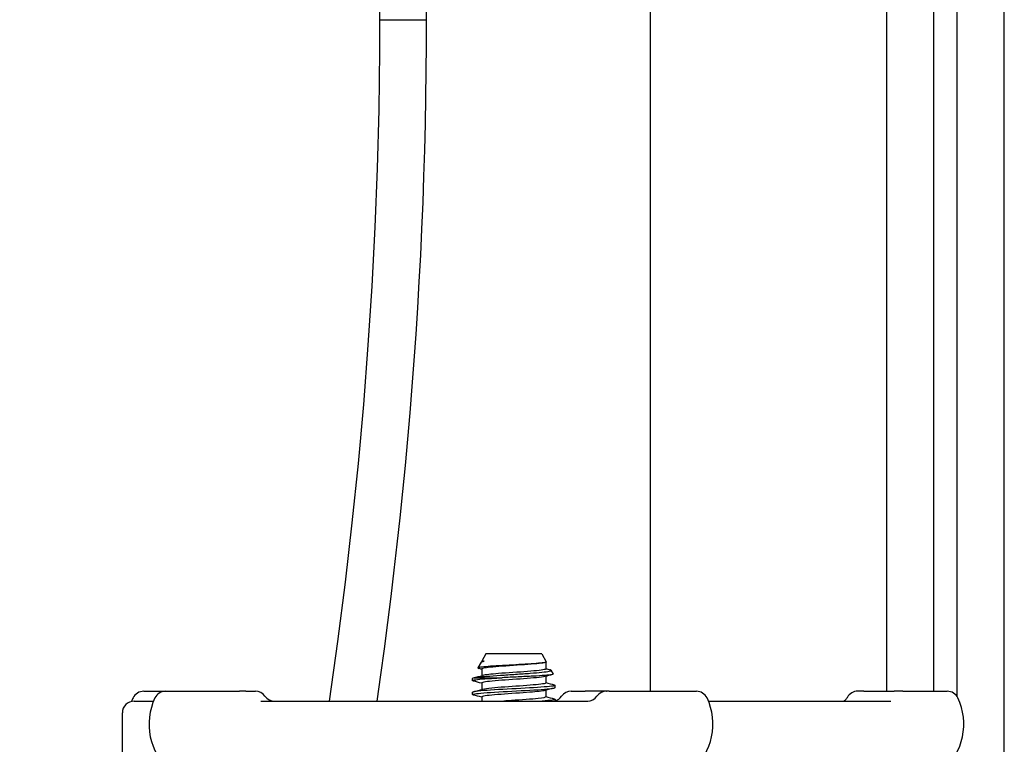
# Model space of a CAD drawing. Header units: inches. Extents: x 36 to 1719, y -84 to 1122.
# Tile 425 of 558: x 1458.44 to 1463.66, y 384.14 to 387.99. Entities that reach past the tile are written whole.
import ezdxf

# ---------------------------------------------------------------- set-up
doc = ezdxf.new("R2010")
doc.units = ezdxf.units.IN
doc.header["$LTSCALE"] = 48
doc.header["$MEASUREMENT"] = 0
doc.layers.add('Visible (ANSI)', color=7, linetype='Continuous', lineweight=30)

msp = doc.modelspace()

# ---------------------------------------------------------------- linework, layer by layer
at = {"layer": 'Visible (ANSI)'}
for p, q in [((1461.78662, 384.42539), (1461.78662, 418.17389)), ((1463.03662, 392.33014), (1463.03662, 384.42539)), ((1463.28662, 392.33014), (1463.28662, 384.42539)), ((1463.41162, 384.39651), (1463.41162, 392.33014)), ((1463.66162, 378.64389), (1463.66162, 392.33014)), ((1460.34912, 387.98589), (1460.59912, 387.98589)), ((1460.91245, 384.62289), (1460.89162, 384.58522)), ((1461.21079, 384.62289), (1460.91245, 384.62289)), ((1461.21079, 384.62289), (1461.23391, 384.58108)), ((1460.88857, 384.5797), (1460.8714, 384.54865)), ((1460.89162, 384.58522), (1460.9051, 384.58522)), ((1460.89162, 384.58522), (1460.89162, 384.58176)), ((1460.89633, 384.58329), (1460.89743, 384.58359)), ((1461.23162, 384.57903), (1461.23162, 384.54342)), ((1460.89162, 384.54342), (1460.89162, 384.50789)), ((1461.23162, 384.50481), (1461.23162, 384.46928)), ((1461.25859, 384.53645), (1461.26977, 384.51622)), ((1460.84287, 384.48189), (1460.84287, 384.49374)), ((1460.85144, 384.49706), (1461.00006, 384.49706)), ((1460.89162, 384.46928), (1460.89162, 384.43375)), ((1461.28037, 384.44482), (1461.28037, 384.45667)), ((1459.09977, 384.42539), (1459.21463, 384.42539)), ((1459.21575, 384.42539), (1459.21463, 384.42539)), ((1459.21575, 384.42539), (1459.60838, 384.42539)), ((1459.64073, 384.42539), (1459.60838, 384.42539)), ((1459.64073, 384.42539), (1459.69158, 384.42539)), ((1460.84287, 384.40775), (1460.84287, 384.4196)), ((1461.23162, 384.43067), (1461.23162, 384.39514)), ((1461.36575, 384.42539), (1461.44003, 384.42539)), ((1461.55341, 384.42539), (1461.44003, 384.42539)), ((1461.55341, 384.42539), (1461.5555, 384.42539)), ((1461.56719, 384.42539), (1461.5555, 384.42539)), ((1461.56719, 384.42539), (1462.02924, 384.42539)), ((1462.91722, 384.42539), (1462.88442, 384.42539)), ((1462.91722, 384.42539), (1463.07862, 384.42539)), ((1463.12395, 384.42539), (1463.07862, 384.42539)), ((1463.12395, 384.42539), (1463.35893, 384.42539)), ((1459.04912, 384.37289), (1459.15189, 384.37289)), ((1459.72086, 384.37289), (1461.45456, 384.37289)), ((1460.89162, 384.39514), (1460.89162, 384.37289)), ((1461.28037, 384.37289), (1461.28037, 384.38253)), ((1462.0931, 384.37289), (1463.06021, 384.37289)), ((1458.98662, 384.05039), (1458.98662, 384.31039))]:
    msp.add_line(p, q, dxfattribs=at)
for centre, radius, start, end in [((1435.59912, 387.98639), 24.75, 351.604809, 81.292601), ((1435.59912, 387.98639), 25, 351.689357, 12.177176), ((1459.09977, 384.36289), 0.0625, 90, 154.62307), ((1459.21575, 384.36289), 0.0625, 90, 154.62307), ((1459.69158, 384.36289), 0.0625, 35.45054, 90), ((1459.79341, 384.43539), 0.0625, 215.45054, 270), ((1461.26392, 384.43539), 0.0625, 285.26016, 324.54946), ((1461.36575, 384.36289), 0.0625, 90, 144.54946), ((1461.45158, 384.43539), 0.0625, 270, 324.54946), ((1461.55341, 384.36289), 0.0625, 90, 144.54946), ((1462.02924, 384.36289), 0.0625, 25.37693, 90), ((1462.88441, 384.36289), 0.0625, 90, 151.14395), ((1463.35893, 384.36289), 0.0625, 25.37693, 90), ((1459.04912, 384.31039), 0.0625, 90, 180), ((1459.33694, 384.25039), 0.325, 154.62307, 158.15154), ((1459.45292, 384.25039), 0.325, 154.62307, 302.99589), ((1461.79207, 384.25039), 0.325, 237.00411, 25.37693), ((1463.12176, 384.25039), 0.325, 237.00411, 25.37693)]:
    msp.add_arc(centre, radius, start, end, dxfattribs=at)
for points, knots in [([(1461.23391, 384.58108), (1461.23457, 384.57988), (1461.23173, 384.57869), (1461.21846, 384.57615), (1461.20718, 384.57482), (1461.17739, 384.57213), (1461.15908, 384.57079), (1461.11767, 384.5681), (1461.09493, 384.56677), (1461.04793, 384.56408), (1461.02412, 384.56275), (1460.97855, 384.56006), (1460.95726, 384.55873), (1460.92009, 384.55604), (1460.90464, 384.5547), (1460.88173, 384.55201), (1460.8746, 384.55068), (1460.87034, 384.5483), (1460.8714, 384.54727), (1460.87528, 384.54624)], [-4.0719862, -4.0719862, -4.0719862, -4.0719862, -3.9177275, -3.9177275, -3.7423694, -3.7423694, -3.5648477, -3.5648477, -3.385163, -3.385163, -3.2033156, -3.2033156, -3.0193061, -3.0193061, -2.8331349, -2.8331349, -2.6448024, -2.6448024, -2.4977376, -2.4977376, -2.4977376, -2.4977376]), ([(1460.88857, 384.5797), (1460.8886, 384.57975), (1460.88863, 384.5798), (1460.88989, 384.58163), (1460.89546, 384.58341), (1460.9051, 384.58522)], [-0.17593642, -0.17593642, -0.17593642, -0.17593642, -0.17106186, -0.17106186, 0, 0, 0, 0]), ([(1461.22558, 384.5774), (1461.22169, 384.57633), (1461.21581, 384.57526), (1461.20798, 384.57419), (1461.18105, 384.57052), (1461.13171, 384.56684), (1461.07903, 384.56317), (1461.02636, 384.55949), (1460.97162, 384.55582), (1460.93596, 384.55214), (1460.90776, 384.54923), (1460.89202, 384.54633), (1460.89176, 384.54342)], [14.3993772, 14.3993772, 14.3993772, 14.3993772, 14.6708098, 14.6708098, 14.6708098, 15.6053465, 15.6053465, 15.6053465, 16.5398213, 16.5398213, 16.5398213, 17.2787596, 17.2787596, 17.2787596, 17.2787596]), ([(1460.85144, 384.49706), (1460.85772, 384.49833), (1460.86663, 384.4996), (1460.88916, 384.50216), (1460.90261, 384.50343), (1460.93923, 384.5065), (1460.96378, 384.50827), (1461.01636, 384.51186), (1461.04383, 384.51364), (1461.09806, 384.51723), (1461.12429, 384.51901), (1461.17205, 384.52259), (1461.19318, 384.52437), (1461.22756, 384.52796), (1461.24059, 384.52974), (1461.25687, 384.53333), (1461.26009, 384.53511), (1461.25729, 384.53781), (1461.25511, 384.53871), (1461.25172, 384.53961)], [-3.1722778, -3.1722778, -3.1722778, -3.1722778, -3.0186699, -3.0186699, -2.8665315, -2.8665315, -2.6554083, -2.6554083, -2.4471425, -2.4471425, -2.2417348, -2.2417348, -2.0391858, -2.0391858, -1.8394961, -1.8394961, -1.6426663, -1.6426663, -1.5449333, -1.5449333, -1.5449333, -1.5449333]), ([(1461.2255, 384.50326), (1461.21768, 384.50118), (1461.20246, 384.4991), (1461.18116, 384.49702), (1461.14353, 384.49334), (1461.08781, 384.48967), (1461.0355, 384.486), (1460.9832, 384.48232), (1460.93559, 384.47865), (1460.91103, 384.47497), (1460.89834, 384.47308), (1460.89197, 384.47118), (1460.89195, 384.46928)], [20.6825625, 20.6825625, 20.6825625, 20.6825625, 21.2112724, 21.2112724, 21.2112724, 22.1453793, 22.1453793, 22.1453793, 23.0794254, 23.0794254, 23.0794254, 23.5619449, 23.5619449, 23.5619449, 23.5619449]), ([(1461.23148, 384.54342), (1461.23155, 384.54265), (1461.23052, 384.54188), (1461.22835, 384.5411), (1461.21803, 384.53743), (1461.18193, 384.53375), (1461.13402, 384.53008), (1461.08611, 384.5264), (1461.02754, 384.52273), (1460.98093, 384.51905), (1460.94033, 384.51585), (1460.90966, 384.51265), (1460.89749, 384.50945)], [14.1371669, 14.1371669, 14.1371669, 14.1371669, 14.3334779, 14.3334779, 14.3334779, 15.268037, 15.268037, 15.268037, 16.2025341, 16.2025341, 16.2025341, 17.0165493, 17.0165493, 17.0165493, 17.0165493]), ([(1461.26977, 384.51622), (1461.27034, 384.51519), (1461.26781, 384.51417), (1461.2549, 384.51179), (1461.24241, 384.51046), (1461.2085, 384.50777), (1461.18732, 384.50644), (1461.13886, 384.50375), (1461.112, 384.50242), (1461.05604, 384.49973), (1461.02747, 384.4984), (1461.00006, 384.49706)], [-1.0116463, -1.0116463, -1.0116463, -1.0116463, -0.8526241, -0.8526241, -0.6427026, -0.6427026, -0.4306244, -0.4306244, -0.2163901, -0.2163901, 0, 0, 0, 0]), ([(1460.84749, 384.47946), (1460.84678, 384.47965), (1460.84616, 384.47983), (1460.84562, 384.48002), (1460.83551, 384.48347), (1460.85487, 384.48692), (1460.89702, 384.49037), (1460.92423, 384.4926), (1460.96042, 384.49483), (1461.00006, 384.49706)], [-23.7675739, -23.7675739, -23.7675739, -23.7675739, -23.7205704, -23.7205704, -23.7205704, -22.842934, -22.842934, -22.842934, -22.2764365, -22.2764365, -22.2764365, -22.2764365]), ([(1461.27551, 384.4591), (1461.27994, 384.45795), (1461.28139, 384.4568), (1461.27955, 384.45565), (1461.27403, 384.4522), (1461.23896, 384.44875), (1461.18644, 384.4453), (1461.13392, 384.44185), (1461.06496, 384.4384), (1461.00332, 384.43496), (1460.94169, 384.43151), (1460.88855, 384.42806), (1460.86224, 384.42461), (1460.84952, 384.42294), (1460.84319, 384.42127), (1460.8432, 384.4196)], [20.2147233, 20.2147233, 20.2147233, 20.2147233, 20.5068064, 20.5068064, 20.5068064, 21.3838943, 21.3838943, 21.3838943, 22.2609286, 22.2609286, 22.2609286, 23.1379094, 23.1379094, 23.1379094, 23.5619449, 23.5619449, 23.5619449, 23.5619449]), ([(1461.23129, 384.46928), (1461.2313, 384.4675), (1461.22569, 384.46571), (1461.21442, 384.46393), (1461.19122, 384.46025), (1461.14459, 384.45658), (1461.09254, 384.4529), (1461.0405, 384.44923), (1460.98429, 384.44556), (1460.9456, 384.44188), (1460.92251, 384.43969), (1460.906, 384.4375), (1460.89772, 384.43531)], [20.4203522, 20.4203522, 20.4203522, 20.4203522, 20.874096, 20.874096, 20.874096, 21.8082248, 21.8082248, 21.8082248, 22.7422928, 22.7422928, 22.7422928, 23.2997346, 23.2997346, 23.2997346, 23.2997346]), ([(1460.84763, 384.40532), (1460.84459, 384.40611), (1460.84296, 384.40689), (1460.84287, 384.40768), (1460.84248, 384.4111), (1460.87138, 384.41453), (1460.91971, 384.41795), (1460.96864, 384.42142), (1461.03658, 384.42489), (1461.09987, 384.42836), (1461.1629, 384.43181), (1461.22011, 384.43526), (1461.25176, 384.43872), (1461.27041, 384.44075), (1461.27997, 384.44278), (1461.28006, 384.44482)], [-30.0507592, -30.0507592, -30.0507592, -30.0507592, -29.8513057, -29.8513057, -29.8513057, -28.9802371, -28.9802371, -28.9802371, -28.0985528, -28.0985528, -28.0985528, -27.2207324, -27.2207324, -27.2207324, -26.7035376, -26.7035376, -26.7035376, -26.7035376]), ([(1461.22572, 384.42912), (1461.21399, 384.42604), (1461.18529, 384.42296), (1461.14691, 384.41988), (1461.10114, 384.41621), (1461.04272, 384.41253), (1460.99415, 384.40886), (1460.94559, 384.40519), (1460.90807, 384.40152), (1460.89606, 384.39784), (1460.89311, 384.39694), (1460.89172, 384.39604), (1460.8918, 384.39514)], [26.9657478, 26.9657478, 26.9657478, 26.9657478, 27.7487513, 27.7487513, 27.7487513, 28.6824367, 28.6824367, 28.6824367, 29.6160625, 29.6160625, 29.6160625, 29.8451302, 29.8451302, 29.8451302, 29.8451302]), ([(1461.23145, 384.39514), (1461.2312, 384.39236), (1461.21685, 384.38957), (1461.19074, 384.38678), (1461.15633, 384.38311), (1461.10232, 384.37944), (1461.04954, 384.37577), (1461.03577, 384.37481), (1461.02217, 384.37385), (1461.00908, 384.37289)], [26.7035376, 26.7035376, 26.7035376, 26.7035376, 27.4117273, 27.4117273, 27.4117273, 28.3454342, 28.3454342, 28.3454342, 28.5891214, 28.5891214, 28.5891214, 28.5891214]), ([(1461.27567, 384.38496), (1461.27791, 384.38438), (1461.27937, 384.3838), (1461.28, 384.38322), (1461.28371, 384.37978), (1461.25785, 384.37633), (1461.21132, 384.37289)], [26.4979086, 26.4979086, 26.4979086, 26.4979086, 26.6453001, 26.6453001, 26.6453001, 27.5206572, 27.5206572, 27.5206572, 27.5206572]), ([(1462.81151, 384.37289), (1462.81166, 384.37299), (1462.81182, 384.37309), (1462.81268, 384.37367), (1462.81361, 384.37429), (1462.81594, 384.37619), (1462.81667, 384.3768), (1462.81884, 384.37878), (1462.82042, 384.38025), (1462.82454, 384.38512), (1462.82678, 384.38782), (1462.82964, 384.39299), (1462.82966, 384.39302), (1462.82967, 384.39305)], [0.301801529, 0.301801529, 0.301801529, 0.301801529, 0.311026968, 0.311026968, 0.346036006, 0.346036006, 0.35859844, 0.35859844, 0.375897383, 0.375897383, 0.388708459, 0.388708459, 0.388783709, 0.388783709, 0.388783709, 0.388783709])]:
    msp.add_open_spline(points, degree=3, knots=knots, dxfattribs=at)
for points in [[(1460.9051, 384.58522), (1460.90203, 384.58468), (1460.89951, 384.58413), (1460.89752, 384.58359)], [(1461.22968, 384.57843), (1461.22839, 384.57809), (1461.2271, 384.57774), (1461.22581, 384.5774)], [(1460.84748, 384.49617), (1460.86414, 384.50057), (1460.88079, 384.50499), (1460.89743, 384.50945)], [(1460.89162, 384.54188), (1460.88617, 384.54334), (1460.88073, 384.54479), (1460.87528, 384.54624)], [(1461.2662, 384.514), (1461.25273, 384.51044), (1461.23927, 384.50686), (1461.22581, 384.50326)], [(1461.23162, 384.54496), (1461.23832, 384.54317), (1461.24502, 384.54139), (1461.25172, 384.53961)], [(1460.85144, 384.49706), (1460.84576, 384.49595), (1460.84303, 384.49485), (1460.84312, 384.49374)], [(1460.89162, 384.46774), (1460.87691, 384.47167), (1460.8622, 384.47557), (1460.84748, 384.47946)], [(1461.23162, 384.47082), (1461.24633, 384.46689), (1461.26104, 384.46299), (1461.27576, 384.4591)], [(1460.84748, 384.42203), (1460.86414, 384.42643), (1460.88079, 384.43085), (1460.89743, 384.43531)], [(1460.89162, 384.3936), (1460.87691, 384.39753), (1460.8622, 384.40143), (1460.84748, 384.40532)], [(1461.27576, 384.44239), (1461.2591, 384.43799), (1461.24245, 384.43357), (1461.22581, 384.42912)], [(1461.23162, 384.39668), (1461.24633, 384.39275), (1461.26104, 384.38885), (1461.27576, 384.38496)]]:
    msp.add_open_spline(points, degree=3, dxfattribs=at)

doc.saveas('drawing.dxf')
